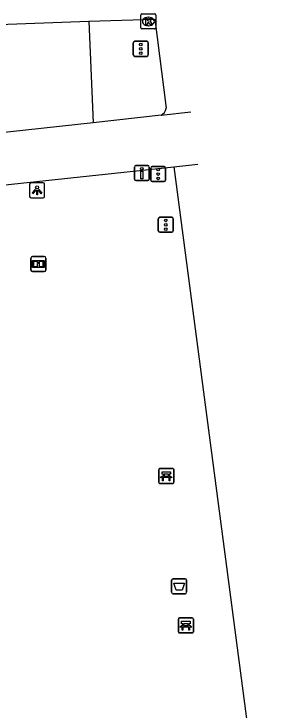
# Model space of a CAD drawing. Extents: x 160557 to 161245, y 385330 to 386505.
# Drawn here: x 161089.68 to 161107.58, y 386419.63 to 386465.87 of the extents above; entities that cross this region are included whole.
import ezdxf

# ---------------------------------------------------------------- set-up
doc = ezdxf.new("R2010")
doc.units = 0
for name, color, linetype in [('IMGEO_Afvalbak', 7, 'Continuous'), ('IMGEO_Bank', 7, 'Continuous'), ('IMGEO_Drukknoppaal', 7, 'Continuous'), ('IMGEO_Fietspad_gesloten', 7, 'Continuous'), ('IMGEO_Informatiebord', 7, 'Continuous'), ('IMGEO_Kolk', 7, 'Continuous'), ('IMGEO_Lichtpunt', 7, 'Continuous'), ('IMGEO_OVBaan_gesloten', 7, 'Continuous'), ('IMGEO_Verkeersregelinstallatiepaal', 7, 'Continuous'), ('IMGEO_Voetpad_open', 7, 'Continuous')]:
    doc.layers.add(name, color=color, linetype=linetype)

msp = doc.modelspace()

# ---------------------------------------------------------------- linework, layer by layer
at = {"layer": 'IMGEO_Afvalbak'}
for p, q in [((161100.172, 386427.45), (161100.172, 386428.25)), ((161100.172, 386428.25), (161100.172, 386427.45)), ((161100.272, 386428.35), (161101.062, 386428.35)), ((161101.062, 386428.35), (161100.272, 386428.35)), ((161101.162, 386428.25), (161101.162, 386427.45)), ((161101.162, 386427.45), (161101.162, 386428.25)), ((161101.062, 386427.35), (161100.272, 386427.35)), ((161100.272, 386427.35), (161101.062, 386427.35))]:
    msp.add_line(p, q, dxfattribs=at)
msp.add_lwpolyline([(161100.315, 386428.064), (161101.019, 386428.064), (161100.87, 386427.594), (161100.464, 386427.594), (161100.315, 386428.064)], dxfattribs=at)
for centre, start, end in [((161100.272, 386428.25), 90, 180), ((161100.272, 386428.25), 90, 180), ((161101.062, 386428.25), 0, 90), ((161101.062, 386428.25), 360, 90), ((161100.272, 386427.45), 180, 270), ((161100.272, 386427.45), 180, 270), ((161101.062, 386427.45), 270, 0), ((161101.062, 386427.45), 270, 0)]:
    msp.add_arc(centre, 0.1, start, end, dxfattribs=at)
at = {"layer": 'IMGEO_Bank'}
for p, q in [((161099.315, 386434.749), (161099.315, 386435.59)), ((161099.315, 386435.59), (161099.315, 386434.749)), ((161099.39, 386435.674), (161100.231, 386435.674)), ((161100.231, 386435.674), (161099.39, 386435.674)), ((161100.315, 386435.599), (161100.315, 386434.758)), ((161100.315, 386434.758), (161100.315, 386435.599)), ((161100.012, 386435.072), (161099.619, 386435.072)), ((161099.624, 386435.18), (161099.624, 386435.286)), ((161099.668, 386435.286), (161099.668, 386435.18)), ((161099.956, 386435.292), (161099.674, 386435.292)), ((161099.674, 386435.174), (161099.956, 386435.174)), ((161099.962, 386435.18), (161099.962, 386435.286)), ((161100.006, 386435.286), (161100.006, 386435.18)), ((161100.24, 386434.674), (161099.399, 386434.674)), ((161099.399, 386434.674), (161100.24, 386434.674)), ((161100.693, 386425.749), (161101.534, 386425.749)), ((161101.534, 386425.749), (161100.693, 386425.749)), ((161100.618, 386424.824), (161100.618, 386425.665)), ((161100.618, 386425.665), (161100.618, 386424.824)), ((161100.927, 386425.255), (161100.927, 386425.361)), ((161100.971, 386425.361), (161100.971, 386425.255)), ((161101.259, 386425.367), (161100.977, 386425.367)), ((161101.265, 386425.255), (161101.265, 386425.361)), ((161101.309, 386425.361), (161101.309, 386425.255)), ((161101.618, 386425.674), (161101.618, 386424.833)), ((161101.618, 386424.833), (161101.618, 386425.674)), ((161101.315, 386425.147), (161100.922, 386425.147)), ((161100.977, 386425.249), (161101.259, 386425.249)), ((161101.543, 386424.749), (161100.702, 386424.749)), ((161100.702, 386424.749), (161101.543, 386424.749))]:
    msp.add_line(p, q, dxfattribs=at)
for points in [[(161099.618, 386435.292), (161099.532, 386435.292), (161099.532, 386435.453), (161100.095, 386435.453), (161100.095, 386435.292), (161100.012, 386435.292)], [(161099.562, 386435.072), (161099.42, 386435.072), (161099.532, 386435.174), (161099.618, 386435.174)], [(161099.612, 386435.065), (161099.612, 386434.858), (161099.569, 386434.858), (161099.569, 386435.065)], [(161100.012, 386435.174), (161100.095, 386435.174), (161100.207, 386435.072), (161100.068, 386435.072)], [(161100.062, 386435.065), (161100.062, 386434.858), (161100.018, 386434.858), (161100.018, 386435.065)], [(161100.921, 386425.367), (161100.835, 386425.367), (161100.835, 386425.528), (161101.398, 386425.528), (161101.398, 386425.367), (161101.315, 386425.367)], [(161100.865, 386425.147), (161100.723, 386425.147), (161100.835, 386425.249), (161100.921, 386425.249)], [(161100.915, 386425.14), (161100.915, 386424.933), (161100.872, 386424.933), (161100.872, 386425.14)], [(161101.315, 386425.249), (161101.398, 386425.249), (161101.51, 386425.147), (161101.371, 386425.147)], [(161101.365, 386425.14), (161101.365, 386424.933), (161101.321, 386424.933), (161101.321, 386425.14)]]:
    msp.add_lwpolyline(points, dxfattribs=at)
for centre, radius, start, end in [((161099.393, 386435.596), 0.0779, 92.4484, 184.2845), ((161099.393, 386435.596), 0.0779, 92.4484, 184.2845), ((161100.237, 386435.596), 0.0779, 2.4484, 94.2845), ((161100.237, 386435.596), 0.0779, 2.4484, 94.2845), ((161099.562, 386435.065), 0.00671, 2.8957, 87.1043), ((161099.619, 386435.065), 0.00671, 92.8957, 177.1043), ((161099.617, 386435.285), 0.00671, 2.8957, 87.1043), ((161099.617, 386435.181), 0.00671, 272.8957, 357.1043), ((161099.674, 386435.285), 0.00671, 92.8957, 177.1043), ((161099.674, 386435.181), 0.00671, 182.8957, 267.1043), ((161099.956, 386435.285), 0.00671, 2.8957, 87.1043), ((161099.956, 386435.181), 0.00671, 272.8957, 357.1043), ((161100.013, 386435.285), 0.00671, 92.8957, 177.1043), ((161100.013, 386435.181), 0.00671, 182.8957, 267.1043), ((161100.011, 386435.065), 0.00671, 2.8957, 87.1043), ((161100.068, 386435.065), 0.00671, 92.8957, 177.1043), ((161099.393, 386434.752), 0.0779, 182.4484, 274.2845), ((161099.393, 386434.752), 0.0779, 182.4484, 274.2845), ((161100.237, 386434.752), 0.0779, 272.4484, 4.2845), ((161100.237, 386434.752), 0.0779, 272.4484, 4.2845), ((161100.696, 386425.671), 0.0779, 92.4484, 184.2845), ((161100.696, 386425.671), 0.0779, 92.4484, 184.2845), ((161101.54, 386425.671), 0.0779, 2.4484, 94.2845), ((161101.54, 386425.671), 0.0779, 2.4484, 94.2845), ((161100.92, 386425.36), 0.00671, 2.8957, 87.1043), ((161100.977, 386425.36), 0.00671, 92.8957, 177.1043), ((161101.259, 386425.36), 0.00671, 2.8957, 87.1043), ((161101.316, 386425.36), 0.00671, 92.8957, 177.1043), ((161100.696, 386424.827), 0.0779, 182.4484, 274.2845), ((161100.696, 386424.827), 0.0779, 182.4484, 274.2845), ((161100.865, 386425.14), 0.00671, 2.8957, 87.1043), ((161100.922, 386425.14), 0.00671, 92.8957, 177.1043), ((161100.92, 386425.256), 0.00671, 272.8957, 357.1043), ((161100.977, 386425.256), 0.00671, 182.8957, 267.1043), ((161101.259, 386425.256), 0.00671, 272.8957, 357.1043), ((161101.316, 386425.256), 0.00671, 182.8957, 267.1043), ((161101.314, 386425.14), 0.00671, 2.8957, 87.1043), ((161101.371, 386425.14), 0.00671, 92.8957, 177.1043), ((161101.54, 386424.827), 0.0779, 272.4484, 4.2845), ((161101.54, 386424.827), 0.0779, 272.4484, 4.2845)]:
    msp.add_arc(centre, radius, start, end, dxfattribs=at)
at = {"layer": 'IMGEO_Drukknoppaal'}
for p, q in [((161097.794, 386455.799), (161098.584, 386455.799)), ((161098.584, 386455.799), (161097.794, 386455.799)), ((161097.694, 386454.899), (161097.694, 386455.699)), ((161097.694, 386455.699), (161097.694, 386454.899)), ((161098.684, 386455.699), (161098.684, 386454.899)), ((161098.684, 386454.899), (161098.684, 386455.699)), ((161098.584, 386454.799), (161097.794, 386454.799)), ((161097.794, 386454.799), (161098.584, 386454.799))]:
    msp.add_line(p, q, dxfattribs=at)
msp.add_lwpolyline([(161098.264, 386455.424), (161098.264, 386454.924), (161098.114, 386454.924), (161098.114, 386455.424), (161098.264, 386455.424)], dxfattribs=at)
msp.add_circle((161098.189, 386455.589), 0.085, dxfattribs=at)
for centre, start, end in [((161097.794, 386455.699), 90, 180), ((161097.794, 386455.699), 90, 180), ((161098.584, 386455.699), 0, 90), ((161098.584, 386455.699), 360, 90), ((161097.794, 386454.899), 180, 270), ((161097.794, 386454.899), 180, 270), ((161098.584, 386454.899), 270, 0), ((161098.584, 386454.899), 270, 0)]:
    msp.add_arc(centre, 0.1, start, end, dxfattribs=at)
at = {"layer": 'IMGEO_Fietspad_gesloten'}
for points in [[(161099.465, 386459.146), (161094.95, 386458.629)], [(161094.95, 386458.629), (161085.98, 386457.672)], [(161081.598, 386453.721), (161100.323, 386455.712)]]:
    msp.add_lwpolyline(points, dxfattribs=at)
at = {"layer": 'IMGEO_Informatiebord'}
for p, q in [((161090.814, 386448.858), (161090.814, 386449.658)), ((161090.814, 386449.658), (161090.814, 386448.858)), ((161090.914, 386449.758), (161091.704, 386449.758)), ((161091.704, 386449.758), (161090.914, 386449.758)), ((161091.804, 386449.658), (161091.804, 386448.858)), ((161091.804, 386448.858), (161091.804, 386449.658)), ((161091.704, 386448.758), (161090.914, 386448.758)), ((161090.914, 386448.758), (161091.704, 386448.758))]:
    msp.add_line(p, q, dxfattribs=at)
for points in [[(161090.915, 386449.49), (161091.703, 386449.49), (161091.703, 386449.026), (161090.915, 386449.026), (161090.915, 386449.49)], [(161090.98, 386449.425), (161090.98, 386449.091), (161091.255, 386449.091), (161091.256, 386449.304), (161091.36, 386449.305), (161091.361, 386449.091), (161091.638, 386449.091), (161091.638, 386449.425), (161091.362, 386449.425), (161091.362, 386449.345), (161091.256, 386449.345), (161091.256, 386449.425), (161090.98, 386449.425)]]:
    msp.add_lwpolyline(points, dxfattribs=at)
for centre, start, end in [((161090.914, 386449.658), 90, 180), ((161090.914, 386449.658), 90, 180), ((161091.704, 386449.658), 0, 90), ((161091.704, 386449.658), 360, 90), ((161090.914, 386448.858), 180, 270), ((161090.914, 386448.858), 180, 270), ((161091.704, 386448.858), 270, 0), ((161091.704, 386448.858), 270, 0)]:
    msp.add_arc(centre, 0.1, start, end, dxfattribs=at)
at = {"layer": 'IMGEO_Kolk'}
for p, q in [((161098.124, 386464.945), (161098.124, 386465.797)), ((161098.199, 386465.871), (161099.051, 386465.871)), ((161098.612, 386465.651), (161098.637, 386465.651)), ((161099.125, 386465.797), (161099.125, 386464.945)), ((161098.635, 386465.091), (161098.61, 386465.091)), ((161099.051, 386464.871), (161098.199, 386464.871))]:
    msp.add_line(p, q, dxfattribs=at)
for points in [[(161098.124, 386464.945), (161098.124, 386465.797)], [(161098.199, 386465.871), (161099.051, 386465.871)], [(161098.445, 386465.571), (161098.568, 386465.571), (161098.568, 386465.42), (161098.698, 386465.571), (161098.862, 386465.571), (161098.716, 386465.42), (161098.869, 386465.171), (161098.717, 386465.171), (161098.632, 386465.335), (161098.568, 386465.268), (161098.568, 386465.171), (161098.445, 386465.171), (161098.445, 386465.571)], [(161099.125, 386465.797), (161099.125, 386464.945)], [(161099.051, 386464.871), (161098.199, 386464.871)]]:
    msp.add_lwpolyline(points, dxfattribs=at)
for centre, start, end in [((161098.201, 386465.795), 91.552, 178.448), ((161098.201, 386465.795), 91.552, 178.448), ((161099.049, 386465.795), 1.552, 88.448), ((161099.049, 386465.795), 1.552, 88.448), ((161098.201, 386464.947), 181.552, 268.448), ((161098.201, 386464.947), 181.552, 268.448), ((161099.049, 386464.947), 271.552, 358.448), ((161099.049, 386464.947), 271.552, 358.448)]:
    msp.add_arc(centre, 0.0765, start, end, dxfattribs=at)
for centre, major_axis, ratio, start_param, end_param in [((161098.611, 386465.371), (-0.387, 0.002), 0.722429, 4.712389, 7.853982), ((161098.636, 386465.371), (-0.39, 0.002), 0.717154, 1.570796, 4.712389)]:
    msp.add_ellipse(centre, major_axis=major_axis, ratio=ratio, start_param=start_param, end_param=end_param, dxfattribs=at)
at = {"layer": 'IMGEO_Lichtpunt'}
for p, q in [((161090.726, 386454.554), (161090.726, 386453.747)), ((161090.726, 386454.554), (161090.726, 386453.747)), ((161091.628, 386454.649), (161090.82, 386454.649)), ((161091.628, 386454.649), (161090.82, 386454.649)), ((161091.722, 386453.747), (161091.722, 386454.554)), ((161091.722, 386453.747), (161091.722, 386454.554)), ((161090.82, 386453.653), (161091.628, 386453.653)), ((161090.82, 386453.653), (161091.628, 386453.653))]:
    msp.add_line(p, q, dxfattribs=at)
for points in [[(161091.1, 386454.218), (161091.139, 386454.19), (161090.951, 386453.928), (161090.913, 386453.955), (161091.1, 386454.218)], [(161091.202, 386454.17), (161091.249, 386454.17), (161091.249, 386453.848), (161091.202, 386453.848), (161091.202, 386454.17)], [(161091.312, 386454.19), (161091.35, 386454.217), (161091.537, 386453.955), (161091.498, 386453.927), (161091.312, 386454.19)]]:
    msp.add_lwpolyline(points, dxfattribs=at)
msp.add_circle((161091.225, 386454.352), 0.0994, dxfattribs=at)
for centre, start, end in [((161090.82, 386454.554), 90, 180), ((161090.82, 386454.554), 90, 180), ((161091.628, 386454.554), 0, 90), ((161091.628, 386454.554), 0, 90), ((161090.82, 386453.747), 180, 270), ((161090.82, 386453.747), 180, 270), ((161091.628, 386453.747), 270, 0), ((161091.628, 386453.747), 270, 360)]:
    msp.add_arc(centre, 0.0946, start, end, dxfattribs=at)
at = {"layer": 'IMGEO_OVBaan_gesloten'}
for points in [[(161094.656, 386465.392), (161099.044, 386465.53), (161099.806, 386459.604)], [(161085.672, 386465.053), (161094.656, 386465.392)], [(161099.465, 386459.146), (161101.453, 386459.362)], [(161100.323, 386455.712), (161101.911, 386455.889)], [(161100.323, 386455.712), (161100.914, 386451.182), (161107.436, 386401.721), (161107.584, 386400.6)]]:
    msp.add_lwpolyline(points, dxfattribs=at)
msp.add_arc((161099.198, 386459.701), 0.616, 295.7238, 350.9377, dxfattribs=at)
at = {"layer": 'IMGEO_Verkeersregelinstallatiepaal'}
for p, q in [((161097.622, 386463.151), (161097.622, 386463.951)), ((161097.622, 386463.951), (161097.622, 386463.151)), ((161097.722, 386464.051), (161098.512, 386464.051)), ((161098.512, 386464.051), (161097.722, 386464.051)), ((161098.612, 386463.951), (161098.612, 386463.151)), ((161098.612, 386463.151), (161098.612, 386463.951)), ((161098.512, 386463.051), (161097.722, 386463.051)), ((161097.722, 386463.051), (161098.512, 386463.051)), ((161098.778, 386454.834), (161098.778, 386455.634)), ((161098.778, 386455.634), (161098.778, 386454.834)), ((161098.878, 386455.734), (161099.668, 386455.734)), ((161099.668, 386455.734), (161098.878, 386455.734)), ((161099.768, 386455.634), (161099.768, 386454.834)), ((161099.768, 386454.834), (161099.768, 386455.634)), ((161099.668, 386454.734), (161098.878, 386454.734)), ((161098.878, 386454.734), (161099.668, 386454.734)), ((161099.285, 386451.465), (161099.285, 386452.265)), ((161099.285, 386452.265), (161099.285, 386451.465)), ((161099.385, 386452.365), (161100.175, 386452.365)), ((161100.175, 386452.365), (161099.385, 386452.365)), ((161100.275, 386452.265), (161100.275, 386451.465)), ((161100.275, 386451.465), (161100.275, 386452.265)), ((161100.175, 386451.365), (161099.385, 386451.365)), ((161099.385, 386451.365), (161100.175, 386451.365))]:
    msp.add_line(p, q, dxfattribs=at)
for centre in [(161098.117, 386463.841), (161098.117, 386463.551), (161098.117, 386463.261), (161099.273, 386455.524), (161099.273, 386455.234), (161099.273, 386454.944), (161099.78, 386452.155), (161099.78, 386451.865), (161099.78, 386451.575)]:
    msp.add_circle(centre, 0.085, dxfattribs=at)
for centre, start, end in [((161097.722, 386463.951), 90, 180), ((161097.722, 386463.951), 90, 180), ((161098.512, 386463.951), 0, 90), ((161098.512, 386463.951), 360, 90), ((161097.722, 386463.151), 180, 270), ((161097.722, 386463.151), 180, 270), ((161098.512, 386463.151), 270, 0), ((161098.512, 386463.151), 270, 0), ((161098.878, 386455.634), 90, 180), ((161098.878, 386455.634), 90, 180), ((161099.668, 386455.634), 0, 90), ((161099.668, 386455.634), 360, 90), ((161098.878, 386454.834), 180, 270), ((161098.878, 386454.834), 180, 270), ((161099.668, 386454.834), 270, 0), ((161099.668, 386454.834), 270, 0), ((161099.385, 386452.265), 90, 180), ((161099.385, 386452.265), 90, 180), ((161100.175, 386452.265), 0, 90), ((161100.175, 386452.265), 360, 90), ((161099.385, 386451.465), 180, 270), ((161099.385, 386451.465), 180, 270), ((161100.175, 386451.465), 270, 0), ((161100.175, 386451.465), 270, 0)]:
    msp.add_arc(centre, 0.1, start, end, dxfattribs=at)
at = {"layer": 'IMGEO_Voetpad_open'}
msp.add_lwpolyline([(161094.656, 386465.392), (161094.95, 386458.629)], dxfattribs=at)

doc.saveas('drawing.dxf')
